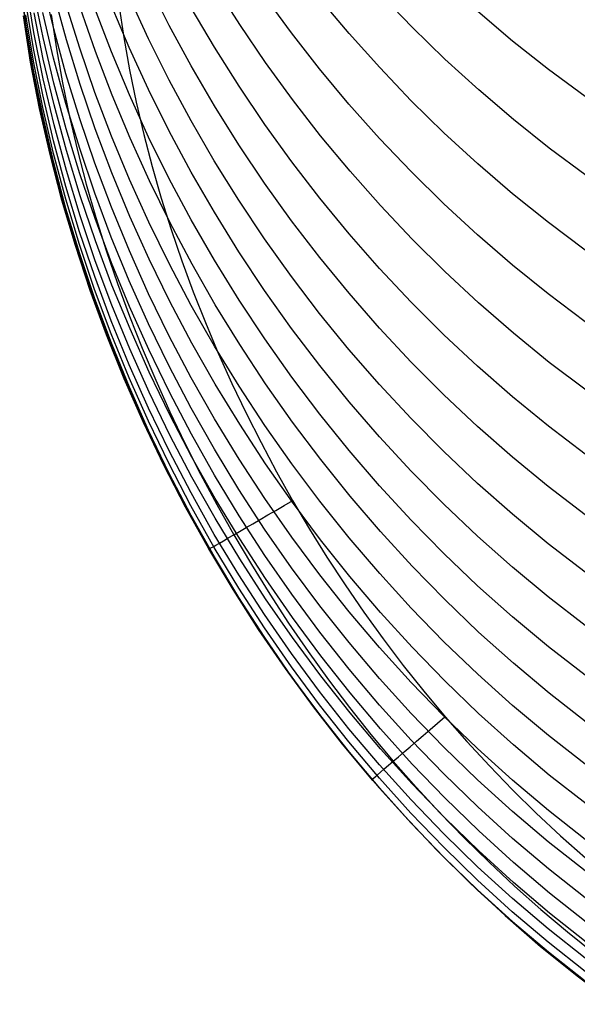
# Model space of a CAD drawing. Extents: x -383 to 1849, y -1185 to -529.
# Tile 691 of 870: x 1817 to 1823, y -1117 to -1107. Entities that reach past the tile are written whole.
import ezdxf

# ---------------------------------------------------------------- set-up
doc = ezdxf.new("R2010")
doc.units = 0
doc.layers.add('PREDEFINITO', color=7, linetype='CONTINUOUS')

msp = doc.modelspace()

# ---------------------------------------------------------------- linework, layer by layer
at = {"layer": 'PREDEFINITO'}
for p, q in [((1817.099, -1106.602, 575.327), (1817.163, -1107.085, 575.292)), ((1817.164, -1107.049, 578.709), (1817.1, -1106.564, 578.71)), ((1817.452, -1107.1, 591.621), (1817.34, -1106.628, 591.554)), ((1817.247, -1107.141, 584.356), (1817.166, -1106.66, 584.327)), ((1817.341, -1107.19, 588.015), (1817.245, -1106.713, 587.968)), ((1818.649, -1107.066, 604.777), (1818.435, -1106.64, 604.657)), ((1819.38, -1107.057, 608.728), (1819.125, -1106.656, 608.599)), ((1817.243, -1107.306, 582.562), (1817.162, -1106.824, 582.541)), ((1817.583, -1107.215, 593.479), (1817.456, -1106.747, 593.402)), ((1817.722, -1107.303, 595.332), (1817.579, -1106.841, 595.248)), ((1818.434, -1107.204, 602.872), (1818.234, -1106.77, 602.759)), ((1819.917, -1107.144, 610.772), (1819.638, -1106.762, 610.641)), ((1820.516, -1107.151, 612.818), (1820.212, -1106.789, 612.687)), ((1821.169, -1107.085, 614.868), (1820.841, -1106.745, 614.737)), ((1817.344, -1107.414, 586.19), (1817.248, -1106.935, 586.152)), ((1817.451, -1107.404, 589.837), (1817.34, -1106.931, 589.781)), ((1817.885, -1107.336, 597.2), (1817.727, -1106.879, 597.108)), ((1818.05, -1107.339, 599.083), (1817.879, -1106.89, 598.984)), ((1818.235, -1107.294, 600.973), (1818.049, -1106.852, 600.867)), ((1818.127, -1106.853, -0.312), (1818.178, -1107.191, -0.312)), ((1819.119, -1107.293, 606.81), (1818.878, -1106.883, 606.686)), ((1822.21, -1107.229, 617.028), (1821.849, -1106.923, 616.905)), ((1817.137, -1106.966, 575.188), (1817.213, -1107.448, 575.188)), ((1817.137, -1106.966, 0.688), (1817.213, -1107.448, 0.688)), ((1817.213, -1107.448, 287.438), (1817.137, -1106.966, 287.438)), ((1817.243, -1107.437, 580.739), (1817.162, -1106.955, 580.727)), ((1817.426, -1106.952, -0.019), (1817.48, -1107.308, -0.019)), ((1817.163, -1107.085, 575.292), (1817.244, -1107.566, 575.256)), ((1817.244, -1107.531, 578.707), (1817.164, -1107.049, 578.709)), ((1817.343, -1107.621, 584.386), (1817.247, -1107.141, 584.356)), ((1817.579, -1107.569, 591.687), (1817.452, -1107.1, 591.621)), ((1818.877, -1107.486, 604.895), (1818.649, -1107.066, 604.777)), ((1819.647, -1107.449, 608.854), (1819.38, -1107.057, 608.728)), ((1820.209, -1107.517, 610.9), (1819.917, -1107.144, 610.772)), ((1821.508, -1107.415, 614.994), (1821.169, -1107.085, 614.868)), ((1817.453, -1107.665, 588.061), (1817.341, -1107.19, 588.015)), ((1817.726, -1107.679, 593.555), (1817.583, -1107.215, 593.479)), ((1818.178, -1107.191, -0.312), (1818.239, -1107.527, -0.312)), ((1818.648, -1107.633, 602.983), (1818.434, -1107.204, 602.872)), ((1820.832, -1107.503, 612.946), (1820.516, -1107.151, 612.818)), ((1822.581, -1107.522, 617.145), (1822.21, -1107.229, 617.028)), ((1817.339, -1107.785, 582.583), (1817.243, -1107.306, 582.562)), ((1817.48, -1107.308, -0.019), (1817.544, -1107.661, -0.019)), ((1817.879, -1107.761, 595.416), (1817.722, -1107.303, 595.332)), ((1818.057, -1107.788, 597.291), (1817.885, -1107.336, 597.2)), ((1818.236, -1107.784, 599.181), (1818.05, -1107.339, 599.083)), ((1818.435, -1107.731, 601.078), (1818.235, -1107.294, 600.973)), ((1819.373, -1107.696, 606.931), (1819.119, -1107.293, 606.81)), ((1817.213, -1107.448, 575.188), (1817.305, -1107.927, 575.188)), ((1817.213, -1107.448, 0.688), (1817.305, -1107.927, 0.688)), ((1817.305, -1107.927, 287.438), (1817.213, -1107.448, 287.438)), ((1817.339, -1107.917, 580.75), (1817.243, -1107.437, 580.739)), ((1817.457, -1107.89, 586.227), (1817.344, -1107.414, 586.19)), ((1817.578, -1107.875, 589.893), (1817.451, -1107.404, 589.837)), ((1819.927, -1107.834, 608.977), (1819.647, -1107.449, 608.854)), ((1821.858, -1107.734, 615.115), (1821.508, -1107.415, 614.994)), ((1817.341, -1108.011, 578.706), (1817.244, -1107.531, 578.707)), ((1818.239, -1107.527, -0.312), (1818.308, -1107.862, -0.312)), ((1819.118, -1107.899, 605.01), (1818.877, -1107.486, 604.895)), ((1820.513, -1107.881, 611.024), (1820.209, -1107.517, 610.9)), ((1821.159, -1107.846, 613.069), (1820.832, -1107.503, 612.946)), ((1822.963, -1107.804, 617.258), (1822.581, -1107.522, 617.145)), ((1817.244, -1107.566, 575.256), (1817.34, -1108.044, 575.221)), ((1817.455, -1108.097, 584.415), (1817.343, -1107.621, 584.386)), ((1817.721, -1108.034, 591.752), (1817.579, -1107.569, 591.687)), ((1818.876, -1108.055, 603.093), (1818.648, -1107.633, 602.983)), ((1817.58, -1108.136, 588.107), (1817.453, -1107.665, 588.061)), ((1817.544, -1107.661, -0.019), (1817.616, -1108.013, -0.019)), ((1817.883, -1108.139, 593.629), (1817.726, -1107.679, 593.555)), ((1818.051, -1108.214, 595.499), (1817.879, -1107.761, 595.416)), ((1818.649, -1108.162, 601.181), (1818.435, -1107.731, 601.078)), ((1819.64, -1108.091, 607.049), (1819.373, -1107.696, 606.931)), ((1822.219, -1108.042, 615.232), (1821.858, -1107.734, 615.115)), ((1817.451, -1108.262, 582.603), (1817.339, -1107.785, 582.583)), ((1818.243, -1108.234, 597.381), (1818.057, -1107.788, 597.291)), ((1818.436, -1108.222, 599.277), (1818.236, -1107.784, 599.181)), ((1818.308, -1107.862, -0.312), (1818.386, -1108.195, -0.312)), ((1820.219, -1108.21, 609.097), (1819.927, -1107.834, 608.977)), ((1821.498, -1108.178, 613.189), (1821.159, -1107.846, 613.069)), ((1817.305, -1107.927, 575.188), (1817.414, -1108.404, 575.188)), ((1817.305, -1107.927, 0.688), (1817.414, -1108.404, 0.688)), ((1817.414, -1108.404, 287.438), (1817.305, -1107.927, 287.438)), ((1817.45, -1108.394, 580.762), (1817.339, -1107.917, 580.75)), ((1817.584, -1108.363, 586.264), (1817.457, -1107.89, 586.227)), ((1817.721, -1108.341, 589.948), (1817.578, -1107.875, 589.893)), ((1819.372, -1108.304, 605.123), (1819.118, -1107.899, 605.01)), ((1820.829, -1108.236, 611.144), (1820.513, -1107.881, 611.024)), ((1817.34, -1108.044, 575.221), (1817.452, -1108.52, 575.185)), ((1817.452, -1108.488, 578.704), (1817.341, -1108.011, 578.706)), ((1817.616, -1108.013, -0.019), (1817.698, -1108.363, -0.019)), ((1817.878, -1108.494, 591.817), (1817.721, -1108.034, 591.752)), ((1819.117, -1108.47, 603.2), (1818.876, -1108.055, 603.093)), ((1822.59, -1108.338, 615.344), (1822.219, -1108.042, 615.232)), ((1817.583, -1108.57, 584.443), (1817.455, -1108.097, 584.415)), ((1817.722, -1108.603, 588.152), (1817.58, -1108.136, 588.107)), ((1818.055, -1108.594, 593.703), (1817.883, -1108.139, 593.629)), ((1818.877, -1108.585, 601.282), (1818.649, -1108.162, 601.181)), ((1819.919, -1108.478, 607.164), (1819.64, -1108.091, 607.049)), ((1817.578, -1108.735, 582.624), (1817.451, -1108.262, 582.603)), ((1818.237, -1108.661, 595.58), (1818.051, -1108.214, 595.499)), ((1818.444, -1108.676, 597.469), (1818.243, -1108.234, 597.381)), ((1818.386, -1108.195, -0.312), (1818.472, -1108.526, -0.312)), ((1818.65, -1108.655, 599.372), (1818.436, -1108.222, 599.277)), ((1820.524, -1108.576, 609.214), (1820.219, -1108.21, 609.097)), ((1821.157, -1108.58, 611.26), (1820.829, -1108.236, 611.144)), ((1821.848, -1108.499, 613.304), (1821.498, -1108.178, 613.189)), ((1817.727, -1108.832, 586.3), (1817.584, -1108.363, 586.264)), ((1817.698, -1108.363, -0.019), (1817.789, -1108.711, -0.019)), ((1817.878, -1108.803, 590.002), (1817.721, -1108.341, 589.948)), ((1819.638, -1108.701, 605.233), (1819.372, -1108.304, 605.123)), ((1822.972, -1108.622, 615.451), (1822.59, -1108.338, 615.344)), ((1817.414, -1108.404, 575.188), (1817.537, -1108.878, 575.188)), ((1817.414, -1108.404, 0.688), (1817.537, -1108.878, 0.688)), ((1817.537, -1108.878, 287.438), (1817.414, -1108.404, 287.438)), ((1817.577, -1108.867, 580.772), (1817.45, -1108.394, 580.762)), ((1819.371, -1108.877, 603.304), (1819.117, -1108.47, 603.2)), ((1817.579, -1108.962, 578.702), (1817.452, -1108.488, 578.704)), ((1817.452, -1108.52, 575.185), (1817.579, -1108.992, 575.15)), ((1817.726, -1109.039, 584.471), (1817.583, -1108.57, 584.443)), ((1818.05, -1108.95, 591.88), (1817.878, -1108.494, 591.817)), ((1818.472, -1108.526, -0.312), (1818.567, -1108.855, -0.312)), ((1820.211, -1108.856, 607.277), (1819.919, -1108.478, 607.164)), ((1820.84, -1108.933, 609.327), (1820.524, -1108.576, 609.214)), ((1822.209, -1108.809, 613.415), (1821.848, -1108.499, 613.304)), ((1817.88, -1109.066, 588.197), (1817.722, -1108.603, 588.152)), ((1818.242, -1109.044, 593.775), (1818.055, -1108.594, 593.703)), ((1818.437, -1109.103, 595.66), (1818.237, -1108.661, 595.58)), ((1818.658, -1109.11, 597.556), (1818.444, -1108.676, 597.469)), ((1818.878, -1109.081, 599.465), (1818.65, -1108.655, 599.372)), ((1819.118, -1109.002, 601.381), (1818.877, -1108.585, 601.282)), ((1821.496, -1108.914, 611.373), (1821.157, -1108.58, 611.26)), ((1817.72, -1109.204, 582.643), (1817.578, -1108.735, 582.624)), ((1817.789, -1108.711, -0.019), (1817.889, -1109.056, -0.019)), ((1819.918, -1109.09, 605.341), (1819.638, -1108.701, 605.233)), ((1817.537, -1108.878, 575.188), (1817.677, -1109.347, 575.188)), ((1817.537, -1108.878, 0.688), (1817.677, -1109.347, 0.688)), ((1817.677, -1109.347, 287.438), (1817.537, -1108.878, 287.438)), ((1817.72, -1109.337, 580.783), (1817.577, -1108.867, 580.772)), ((1817.884, -1109.296, 586.336), (1817.727, -1108.832, 586.3)), ((1818.049, -1109.26, 590.056), (1817.878, -1108.803, 590.002)), ((1818.567, -1108.855, -0.312), (1818.67, -1109.181, -0.312)), ((1819.637, -1109.276, 603.407), (1819.371, -1108.877, 603.304)), ((1820.515, -1109.225, 607.386), (1820.211, -1108.856, 607.277)), ((1822.58, -1109.107, 613.521), (1822.209, -1108.809, 613.415)), ((1817.722, -1109.432, 578.7), (1817.579, -1108.962, 578.702)), ((1818.236, -1109.401, 591.943), (1818.05, -1108.95, 591.88)), ((1821.168, -1109.28, 609.437), (1820.84, -1108.933, 609.327)), ((1821.846, -1109.237, 611.482), (1821.496, -1108.914, 611.373)), ((1817.579, -1108.992, 575.15), (1817.721, -1109.46, 575.114)), ((1817.883, -1109.504, 584.499), (1817.726, -1109.039, 584.471)), ((1818.051, -1109.524, 588.241), (1817.88, -1109.066, 588.197)), ((1817.889, -1109.056, -0.019), (1817.997, -1109.399, -0.019)), ((1818.442, -1109.488, 593.847), (1818.242, -1109.044, 593.775)), ((1819.119, -1109.499, 599.556), (1818.878, -1109.081, 599.465)), ((1819.371, -1109.412, 601.478), (1819.118, -1109.002, 601.381)), ((1818.651, -1109.539, 595.739), (1818.437, -1109.103, 595.66)), ((1818.886, -1109.539, 597.641), (1818.658, -1109.11, 597.556)), ((1818.67, -1109.181, -0.312), (1818.781, -1109.505, -0.312)), ((1820.21, -1109.471, 605.446), (1819.918, -1109.09, 605.341)), ((1822.962, -1109.393, 613.622), (1822.58, -1109.107, 613.521)), ((1817.877, -1109.668, 582.662), (1817.72, -1109.204, 582.643)), ((1818.235, -1109.712, 590.108), (1818.049, -1109.26, 590.056)), ((1819.917, -1109.667, 603.507), (1819.637, -1109.276, 603.407)), ((1820.831, -1109.584, 607.493), (1820.515, -1109.225, 607.386)), ((1821.507, -1109.616, 609.543), (1821.168, -1109.28, 609.437)), ((1822.207, -1109.548, 611.586), (1821.846, -1109.237, 611.482)), ((1817.677, -1109.347, 575.188), (1817.831, -1109.812, 575.188)), ((1817.677, -1109.347, 0.688), (1817.831, -1109.812, 0.688)), ((1817.831, -1109.812, 287.438), (1817.677, -1109.347, 287.438)), ((1817.876, -1109.802, 580.793), (1817.72, -1109.337, 580.783)), ((1818.056, -1109.756, 586.371), (1817.884, -1109.296, 586.336)), ((1817.721, -1109.46, 575.114), (1817.878, -1109.924, 575.079)), ((1817.879, -1109.898, 578.697), (1817.722, -1109.432, 578.7)), ((1817.997, -1109.399, -0.019), (1818.113, -1109.739, -0.019)), ((1818.436, -1109.846, 592.004), (1818.236, -1109.401, 591.943)), ((1818.657, -1109.926, 593.917), (1818.442, -1109.488, 593.847)), ((1819.638, -1109.813, 601.573), (1819.371, -1109.412, 601.478)), ((1820.514, -1109.841, 605.548), (1820.21, -1109.471, 605.446)), ((1818.055, -1109.963, 584.525), (1817.883, -1109.504, 584.499)), ((1818.237, -1109.977, 588.284), (1818.051, -1109.524, 588.241)), ((1818.878, -1109.968, 595.816), (1818.651, -1109.539, 595.739)), ((1818.781, -1109.505, -0.312), (1818.899, -1109.827, -0.312)), ((1819.127, -1109.96, 597.725), (1818.886, -1109.539, 597.641)), ((1819.373, -1109.911, 599.645), (1819.119, -1109.499, 599.556)), ((1821.158, -1109.932, 607.595), (1820.831, -1109.584, 607.493)), ((1822.579, -1109.848, 611.686), (1822.207, -1109.548, 611.586)), ((1818.048, -1110.128, 582.681), (1817.877, -1109.668, 582.662)), ((1820.209, -1110.05, 603.604), (1819.917, -1109.667, 603.507)), ((1821.857, -1109.941, 609.645), (1821.507, -1109.616, 609.543)), ((1818.243, -1110.21, 586.405), (1818.056, -1109.756, 586.371)), ((1818.113, -1109.739, -0.019), (1818.237, -1110.077, -0.019)), ((1818.435, -1110.158, 590.16), (1818.235, -1109.712, 590.108)), ((1817.831, -1109.812, 575.188), (1818, -1110.273, 575.188)), ((1817.831, -1109.812, 0.688), (1818, -1110.273, 0.688)), ((1818, -1110.273, 287.438), (1817.831, -1109.812, 287.438)), ((1818.048, -1110.262, 580.803), (1817.876, -1109.802, 580.793)), ((1818.05, -1110.359, 578.694), (1817.879, -1109.898, 578.697)), ((1818.65, -1110.284, 592.065), (1818.436, -1109.846, 592.004)), ((1818.899, -1109.827, -0.312), (1819.025, -1110.145, -0.312)), ((1819.918, -1110.206, 601.665), (1819.638, -1109.813, 601.573)), ((1820.83, -1110.202, 605.647), (1820.514, -1109.841, 605.548)), ((1822.961, -1110.135, 611.781), (1822.579, -1109.848, 611.686)), ((1817.878, -1109.924, 575.079), (1818.05, -1110.383, 575.043)), ((1818.242, -1110.418, 584.552), (1818.055, -1109.963, 584.525)), ((1818.437, -1110.424, 588.326), (1818.237, -1109.977, 588.284)), ((1818.884, -1110.357, 593.985), (1818.657, -1109.926, 593.917)), ((1819.119, -1110.39, 595.892), (1818.878, -1109.968, 595.816)), ((1819.381, -1110.373, 597.807), (1819.127, -1109.96, 597.725)), ((1819.639, -1110.314, 599.733), (1819.373, -1109.911, 599.645)), ((1821.497, -1110.27, 607.695), (1821.158, -1109.932, 607.595)), ((1822.218, -1110.255, 609.744), (1821.857, -1109.941, 609.645)), ((1818.237, -1110.077, -0.019), (1818.37, -1110.411, -0.019)), ((1820.513, -1110.422, 603.699), (1820.209, -1110.05, 603.604)), ((1818.234, -1110.583, 582.7), (1818.048, -1110.128, 582.681)), ((1818.649, -1110.597, 590.21), (1818.435, -1110.158, 590.16)), ((1819.025, -1110.145, -0.312), (1819.158, -1110.461, -0.312)), ((1820.21, -1110.59, 601.755), (1819.918, -1110.206, 601.665)), ((1821.157, -1110.553, 605.743), (1820.83, -1110.202, 605.647)), ((1818, -1110.273, 575.188), (1818.184, -1110.728, 575.188)), ((1818, -1110.273, 0.688), (1818.184, -1110.728, 0.688)), ((1818.184, -1110.728, 287.438), (1818, -1110.273, 287.438)), ((1818.234, -1110.717, 580.812), (1818.048, -1110.262, 580.803)), ((1818.443, -1110.659, 586.439), (1818.243, -1110.21, 586.405)), ((1818.878, -1110.716, 592.124), (1818.65, -1110.284, 592.065)), ((1821.847, -1110.597, 607.79), (1821.497, -1110.27, 607.695)), ((1822.59, -1110.557, 609.838), (1822.218, -1110.255, 609.744)), ((1818.236, -1110.814, 578.691), (1818.05, -1110.359, 578.694)), ((1818.05, -1110.383, 575.043), (1818.236, -1110.836, 575.008)), ((1818.37, -1110.411, -0.019), (1818.51, -1110.742, -0.019)), ((1819.126, -1110.781, 594.053), (1818.884, -1110.357, 593.985)), ((1819.373, -1110.804, 595.966), (1819.119, -1110.39, 595.892)), ((1819.649, -1110.779, 597.886), (1819.381, -1110.373, 597.807)), ((1819.919, -1110.709, 599.818), (1819.639, -1110.314, 599.733)), ((1818.442, -1110.866, 584.577), (1818.242, -1110.418, 584.552)), ((1818.651, -1110.865, 588.367), (1818.437, -1110.424, 588.326)), ((1819.158, -1110.461, -0.312), (1819.299, -1110.774, -0.312)), ((1820.829, -1110.785, 603.791), (1820.513, -1110.422, 603.699)), ((1818.434, -1111.032, 582.717), (1818.234, -1110.583, 582.7)), ((1818.877, -1111.03, 590.26), (1818.649, -1110.597, 590.21)), ((1820.514, -1110.964, 601.842), (1820.21, -1110.59, 601.755)), ((1821.496, -1110.893, 605.835), (1821.157, -1110.553, 605.743)), ((1822.208, -1110.913, 607.882), (1821.847, -1110.597, 607.79)), ((1822.972, -1110.846, 609.927), (1822.59, -1110.557, 609.838)), ((1818.434, -1111.166, 580.821), (1818.234, -1110.717, 580.812)), ((1818.657, -1111.101, 586.471), (1818.443, -1110.659, 586.439)), ((1819.119, -1111.141, 592.181), (1818.878, -1110.716, 592.124)), ((1820.211, -1111.094, 599.9), (1819.919, -1110.709, 599.818)), ((1818.184, -1110.728, 575.188), (1818.382, -1111.178, 575.188)), ((1818.184, -1110.728, 0.688), (1818.382, -1111.178, 0.688)), ((1818.382, -1111.178, 287.438), (1818.184, -1110.728, 287.438)), ((1818.436, -1111.263, 578.688), (1818.236, -1110.814, 578.691)), ((1818.51, -1110.742, -0.019), (1818.657, -1111.07, -0.019)), ((1819.38, -1111.198, 594.118), (1819.126, -1110.781, 594.053)), ((1819.299, -1110.774, -0.312), (1819.446, -1111.083, -0.312)), ((1819.64, -1111.21, 596.038), (1819.373, -1110.804, 595.966)), ((1819.928, -1111.175, 597.964), (1819.649, -1110.779, 597.886)), ((1821.157, -1111.138, 603.88), (1820.829, -1110.785, 603.791)), ((1818.236, -1110.836, 575.008), (1818.436, -1111.284, 574.973)), ((1818.657, -1111.309, 584.602), (1818.442, -1110.866, 584.577)), ((1818.879, -1111.299, 588.408), (1818.651, -1110.865, 588.367)), ((1821.846, -1111.222, 605.925), (1821.496, -1110.893, 605.835)), ((1822.58, -1111.216, 607.97), (1822.208, -1110.913, 607.882)), ((1820.83, -1111.329, 601.927), (1820.514, -1110.964, 601.842)), ((1818.648, -1111.474, 582.735), (1818.434, -1111.032, 582.717)), ((1818.657, -1111.07, -0.019), (1818.812, -1111.394, -0.019)), ((1818.885, -1111.537, 586.504), (1818.657, -1111.101, 586.471)), ((1819.118, -1111.456, 590.308), (1818.877, -1111.03, 590.26)), ((1819.446, -1111.083, -0.312), (1819.601, -1111.388, -0.312)), ((1820.515, -1111.47, 599.981), (1820.211, -1111.094, 599.9)), ((1818.382, -1111.178, 575.188), (1818.594, -1111.621, 575.188)), ((1818.382, -1111.178, 0.688), (1818.594, -1111.621, 0.688)), ((1818.594, -1111.621, 287.438), (1818.382, -1111.178, 287.438)), ((1818.648, -1111.608, 580.829), (1818.434, -1111.166, 580.821)), ((1819.373, -1111.558, 592.238), (1819.119, -1111.141, 592.181)), ((1819.647, -1111.606, 594.183), (1819.38, -1111.198, 594.118)), ((1819.92, -1111.608, 596.108), (1819.64, -1111.21, 596.038)), ((1820.22, -1111.563, 598.04), (1819.928, -1111.175, 597.964)), ((1821.496, -1111.479, 603.965), (1821.157, -1111.138, 603.88)), ((1822.207, -1111.539, 606.01), (1821.846, -1111.222, 605.925)), ((1822.962, -1111.507, 608.054), (1822.58, -1111.216, 607.97)), ((1818.65, -1111.707, 578.684), (1818.436, -1111.263, 578.688)), ((1818.436, -1111.284, 574.973), (1818.65, -1111.725, 574.938)), ((1818.885, -1111.744, 584.627), (1818.657, -1111.309, 584.602)), ((1819.12, -1111.726, 588.447), (1818.879, -1111.299, 588.408)), ((1821.157, -1111.683, 602.009), (1820.83, -1111.329, 601.927)), ((1818.812, -1111.394, -0.019), (1818.974, -1111.714, -0.019)), ((1819.601, -1111.388, -0.312), (1819.762, -1111.69, -0.312)), ((1818.876, -1111.909, 582.751), (1818.648, -1111.474, 582.735)), ((1819.372, -1111.874, 590.355), (1819.118, -1111.456, 590.308)), ((1820.831, -1111.837, 600.059), (1820.515, -1111.47, 599.981)), ((1821.846, -1111.81, 604.048), (1821.496, -1111.479, 603.965)), ((1818.594, -1111.621, 575.188), (1818.819, -1112.058, 575.188)), ((1818.594, -1111.621, 0.688), (1818.819, -1112.058, 0.688)), ((1818.819, -1112.058, 287.438), (1818.594, -1111.621, 287.438)), ((1818.875, -1112.044, 580.837), (1818.648, -1111.608, 580.829)), ((1819.127, -1111.965, 586.535), (1818.885, -1111.537, 586.504)), ((1819.64, -1111.967, 592.293), (1819.373, -1111.558, 592.238)), ((1819.927, -1112.005, 594.245), (1819.647, -1111.606, 594.183)), ((1820.212, -1111.996, 596.177), (1819.92, -1111.608, 596.108)), ((1820.525, -1111.942, 598.113), (1820.22, -1111.563, 598.04)), ((1822.579, -1111.844, 606.092), (1822.207, -1111.539, 606.01)), ((1818.877, -1112.143, 578.681), (1818.65, -1111.707, 578.684)), ((1818.65, -1111.725, 574.938), (1818.877, -1112.16, 574.904)), ((1818.974, -1111.714, -0.019), (1819.142, -1112.03, -0.019)), ((1819.374, -1112.145, 588.486), (1819.12, -1111.726, 588.447)), ((1819.762, -1111.69, -0.312), (1819.929, -1111.988, -0.312)), ((1821.496, -1112.026, 602.088), (1821.157, -1111.683, 602.009)), ((1819.126, -1112.172, 584.65), (1818.885, -1111.744, 584.627)), ((1821.158, -1112.192, 600.134), (1820.831, -1111.837, 600.059)), ((1822.207, -1112.129, 604.127), (1821.846, -1111.81, 604.048)), ((1819.117, -1112.338, 582.767), (1818.876, -1111.909, 582.751)), ((1819.638, -1112.284, 590.401), (1819.372, -1111.874, 590.355)), ((1820.841, -1112.31, 598.185), (1820.525, -1111.942, 598.113)), ((1822.961, -1112.136, 606.17), (1822.579, -1111.844, 606.092)), ((1819.116, -1112.473, 580.845), (1818.875, -1112.044, 580.837)), ((1819.381, -1112.385, 586.565), (1819.127, -1111.965, 586.535)), ((1819.142, -1112.03, -0.019), (1819.318, -1112.343, -0.019)), ((1819.919, -1112.367, 592.346), (1819.64, -1111.967, 592.293)), ((1820.219, -1112.396, 594.306), (1819.927, -1112.005, 594.245)), ((1819.929, -1111.988, -0.312), (1820.104, -1112.284, -0.312)), ((1820.516, -1112.375, 596.243), (1820.212, -1111.996, 596.177)), ((1821.846, -1112.358, 602.165), (1821.496, -1112.026, 602.088)), ((1818.819, -1112.058, 575.188), (1819.059, -1112.487, 575.188)), ((1818.819, -1112.058, 0.688), (1819.059, -1112.487, 0.688)), ((1819.059, -1112.487, 287.438), (1818.819, -1112.058, 287.438)), ((1819.118, -1112.572, 578.677), (1818.877, -1112.143, 578.681)), ((1819.64, -1112.556, 588.523), (1819.374, -1112.145, 588.486)), ((1822.579, -1112.435, 604.203), (1822.207, -1112.129, 604.127)), ((1818.877, -1112.16, 574.904), (1819.118, -1112.587, 574.869)), ((1819.381, -1112.593, 584.673), (1819.126, -1112.172, 584.65)), ((1821.497, -1112.537, 600.206), (1821.158, -1112.192, 600.134)), ((1819.371, -1112.758, 582.783), (1819.117, -1112.338, 582.767)), ((1819.318, -1112.343, -0.019), (1819.501, -1112.652, -0.019)), ((1819.918, -1112.685, 590.446), (1819.638, -1112.284, 590.401)), ((1820.104, -1112.284, -0.312), (1820.285, -1112.575, -0.312)), ((1821.168, -1112.668, 598.254), (1820.841, -1112.31, 598.185)), ((1819.648, -1112.797, 586.595), (1819.381, -1112.385, 586.565)), ((1820.211, -1112.758, 592.399), (1819.919, -1112.367, 592.346)), ((1820.523, -1112.776, 594.365), (1820.219, -1112.396, 594.306)), ((1820.832, -1112.744, 596.307), (1820.516, -1112.375, 596.243)), ((1822.207, -1112.679, 602.238), (1821.846, -1112.358, 602.165)), ((1822.961, -1112.729, 604.275), (1822.579, -1112.435, 604.203)), ((1819.059, -1112.487, 575.188), (1819.311, -1112.909, 575.188)), ((1819.059, -1112.487, 0.688), (1819.311, -1112.909, 0.688)), ((1819.311, -1112.909, 287.438), (1819.059, -1112.487, 287.438)), ((1819.37, -1112.894, 580.852), (1819.116, -1112.473, 580.845)), ((1821.847, -1112.871, 600.276), (1821.497, -1112.537, 600.206)), ((1819.372, -1112.993, 578.672), (1819.118, -1112.572, 578.677)), ((1819.118, -1112.587, 574.869), (1819.372, -1113.006, 574.835)), ((1819.648, -1113.005, 584.696), (1819.381, -1112.593, 584.673)), ((1819.501, -1112.652, -0.019), (1819.691, -1112.957, -0.019)), ((1819.92, -1112.958, 588.559), (1819.64, -1112.556, 588.523)), ((1820.285, -1112.575, -0.312), (1820.473, -1112.862, -0.312)), ((1819.638, -1113.17, 582.798), (1819.371, -1112.758, 582.783)), ((1820.21, -1113.077, 590.489), (1819.918, -1112.685, 590.446)), ((1820.515, -1113.139, 592.449), (1820.211, -1112.758, 592.399)), ((1821.159, -1113.103, 596.369), (1820.832, -1112.744, 596.307)), ((1821.507, -1113.014, 598.32), (1821.168, -1112.668, 598.254)), ((1822.579, -1112.987, 602.307), (1822.207, -1112.679, 602.238)), ((1819.928, -1113.201, 586.623), (1819.648, -1112.797, 586.595)), ((1820.84, -1113.147, 594.422), (1820.523, -1112.776, 594.365)), ((1819.311, -1112.909, 575.188), (1819.576, -1113.323, 575.188)), ((1819.311, -1112.909, 0.688), (1819.576, -1113.323, 0.688)), ((1819.576, -1113.323, 287.438), (1819.311, -1112.909, 287.438)), ((1819.637, -1113.306, 580.859), (1819.37, -1112.894, 580.852)), ((1819.691, -1112.957, -0.019), (1819.887, -1113.258, -0.019)), ((1820.212, -1113.351, 588.595), (1819.92, -1112.958, 588.559)), ((1820.473, -1112.862, -0.312), (1820.667, -1113.145, -0.312)), ((1822.208, -1113.192, 600.343), (1821.847, -1112.871, 600.276)), ((1819.639, -1113.406, 578.668), (1819.372, -1112.993, 578.672)), ((1819.372, -1113.006, 574.835), (1819.639, -1113.417, 574.802)), ((1819.928, -1113.408, 584.717), (1819.648, -1113.005, 584.696)), ((1821.857, -1113.35, 598.384), (1821.507, -1113.014, 598.32)), ((1822.961, -1113.282, 602.374), (1822.579, -1112.987, 602.307)), ((1820.514, -1113.459, 590.531), (1820.21, -1113.077, 590.489)), ((1820.831, -1113.51, 592.498), (1820.515, -1113.139, 592.449)), ((1820.667, -1113.145, -0.312), (1820.868, -1113.422, -0.312)), ((1821.167, -1113.507, 594.477), (1820.84, -1113.147, 594.422)), ((1821.498, -1113.45, 596.429), (1821.159, -1113.103, 596.369)), ((1819.917, -1113.573, 582.812), (1819.638, -1113.17, 582.798)), ((1819.887, -1113.258, -0.019), (1820.09, -1113.553, -0.019)), ((1820.22, -1113.595, 586.651), (1819.928, -1113.201, 586.623)), ((1822.58, -1113.502, 600.407), (1822.208, -1113.192, 600.343)), ((1819.576, -1113.323, 575.188), (1819.854, -1113.728, 575.188)), ((1819.576, -1113.323, 0.688), (1819.854, -1113.728, 0.688)), ((1819.854, -1113.728, 287.438), (1819.576, -1113.323, 287.438)), ((1819.917, -1113.71, 580.865), (1819.637, -1113.306, 580.859)), ((1820.516, -1113.734, 588.629), (1820.212, -1113.351, 588.595)), ((1822.218, -1113.673, 598.445), (1821.857, -1113.35, 598.384)), ((1819.918, -1113.81, 578.663), (1819.639, -1113.406, 578.668)), ((1819.639, -1113.417, 574.802), (1819.918, -1113.819, 574.769)), ((1820.22, -1113.802, 584.738), (1819.928, -1113.408, 584.717)), ((1820.83, -1113.831, 590.571), (1820.514, -1113.459, 590.531)), ((1820.868, -1113.422, -0.312), (1821.075, -1113.695, -0.312)), ((1821.848, -1113.786, 596.487), (1821.498, -1113.45, 596.429)), ((1820.209, -1113.967, 582.826), (1819.917, -1113.573, 582.812)), ((1820.09, -1113.553, -0.019), (1820.3, -1113.844, -0.019)), ((1821.158, -1113.871, 592.545), (1820.831, -1113.51, 592.498)), ((1821.506, -1113.856, 594.53), (1821.167, -1113.507, 594.477)), ((1822.962, -1113.798, 600.468), (1822.58, -1113.502, 600.407)), ((1820.524, -1113.979, 586.677), (1820.22, -1113.595, 586.651)), ((1822.59, -1113.984, 598.503), (1822.218, -1113.673, 598.445)), ((1819.854, -1113.728, 575.188), (1820.144, -1114.125, 575.188)), ((1819.854, -1113.728, 0.688), (1820.144, -1114.125, 0.688)), ((1820.144, -1114.125, 287.438), (1819.854, -1113.728, 287.438)), ((1820.209, -1114.104, 580.871), (1819.917, -1113.71, 580.865)), ((1820.831, -1114.107, 588.661), (1820.516, -1113.734, 588.629)), ((1821.075, -1113.695, -0.312), (1821.288, -1113.964, -0.312)), ((1820.21, -1114.205, 578.658), (1819.918, -1113.81, 578.663)), ((1819.918, -1113.819, 574.769), (1820.21, -1114.212, 574.736)), ((1820.524, -1114.187, 584.757), (1820.22, -1113.802, 584.738)), ((1820.3, -1113.844, -0.019), (1820.517, -1114.13, -0.019)), ((1821.157, -1114.193, 590.61), (1820.83, -1113.831, 590.571)), ((1821.497, -1114.22, 592.59), (1821.158, -1113.871, 592.545)), ((1821.857, -1114.194, 594.58), (1821.506, -1113.856, 594.53)), ((1822.209, -1114.11, 596.542), (1821.848, -1113.786, 596.487)), ((1820.513, -1114.352, 582.839), (1820.209, -1113.967, 582.826)), ((1820.841, -1114.354, 586.703), (1820.524, -1113.979, 586.677)), ((1821.288, -1113.964, -0.312), (1821.509, -1114.227, -0.312)), ((1822.972, -1114.282, 598.559), (1822.59, -1113.984, 598.503)), ((1820.144, -1114.125, 575.188), (1820.447, -1114.511, 575.188)), ((1820.144, -1114.125, 0.688), (1820.447, -1114.511, 0.688)), ((1820.447, -1114.511, 287.438), (1820.144, -1114.125, 287.438)), ((1820.513, -1114.488, 580.876), (1820.209, -1114.104, 580.871)), ((1820.517, -1114.13, -0.019), (1820.741, -1114.411, -0.019)), ((1820.841, -1114.561, 584.776), (1820.524, -1114.187, 584.757)), ((1821.159, -1114.469, 588.693), (1820.831, -1114.107, 588.661)), ((1822.581, -1114.421, 596.594), (1822.209, -1114.11, 596.542)), ((1820.514, -1114.59, 578.653), (1820.21, -1114.205, 578.658)), ((1820.21, -1114.212, 574.736), (1820.514, -1114.596, 574.704)), ((1821.496, -1114.543, 590.648), (1821.157, -1114.193, 590.61)), ((1821.847, -1114.558, 592.633), (1821.497, -1114.22, 592.59)), ((1821.509, -1114.227, -0.312), (1821.736, -1114.485, -0.312)), ((1822.218, -1114.519, 594.629), (1821.857, -1114.194, 594.58)), ((1820.829, -1114.726, 582.851), (1820.513, -1114.352, 582.839)), ((1821.168, -1114.717, 586.727), (1820.841, -1114.354, 586.703)), ((1820.829, -1114.863, 580.881), (1820.513, -1114.488, 580.876)), ((1820.741, -1114.411, -0.019), (1820.972, -1114.687, -0.019)), ((1821.498, -1114.82, 588.723), (1821.159, -1114.469, 588.693)), ((1821.736, -1114.485, -0.312), (1821.969, -1114.737, -0.312)), ((1822.963, -1114.72, 596.644), (1822.581, -1114.421, 596.594)), ((1820.447, -1114.511, 575.188), (1820.761, -1114.888, 575.188)), ((1820.447, -1114.511, 0.688), (1820.761, -1114.888, 0.688)), ((1820.761, -1114.888, 287.438), (1820.447, -1114.511, 287.438)), ((1820.83, -1114.965, 578.648), (1820.514, -1114.59, 578.653)), ((1821.168, -1114.924, 584.794), (1820.841, -1114.561, 584.776)), ((1821.846, -1114.882, 590.684), (1821.496, -1114.543, 590.648)), ((1822.208, -1114.884, 592.675), (1821.847, -1114.558, 592.633)), ((1822.59, -1114.832, 594.675), (1822.218, -1114.519, 594.629)), ((1820.514, -1114.596, 574.704), (1820.83, -1114.969, 574.672)), ((1820.972, -1114.687, -0.019), (1821.21, -1114.958, -0.019)), ((1821.157, -1115.089, 582.863), (1820.829, -1114.726, 582.851)), ((1821.508, -1115.069, 586.751), (1821.168, -1114.717, 586.727)), ((1821.969, -1114.737, -0.312), (1822.209, -1114.984, -0.312)), ((1820.761, -1114.888, 575.188), (1821.087, -1115.255, 575.188)), ((1820.761, -1114.888, 0.688), (1821.087, -1115.255, 0.688)), ((1821.087, -1115.255, 287.438), (1820.761, -1114.888, 287.438)), ((1821.156, -1115.226, 580.886), (1820.829, -1114.863, 580.881)), ((1821.848, -1115.16, 588.751), (1821.498, -1114.82, 588.723)), ((1822.207, -1115.208, 590.718), (1821.846, -1114.882, 590.684)), ((1822.58, -1115.198, 592.714), (1822.208, -1114.884, 592.675)), ((1822.972, -1115.131, 594.719), (1822.59, -1114.832, 594.675)), ((1821.158, -1115.329, 578.643), (1820.83, -1114.965, 578.648)), ((1820.83, -1114.969, 574.672), (1821.158, -1115.331, 574.641)), ((1821.507, -1115.276, 584.811), (1821.168, -1114.924, 584.794)), ((1821.21, -1114.958, -0.019), (1821.455, -1115.223, -0.019)), ((1822.209, -1114.984, -0.312), (1822.455, -1115.225, -0.312)), ((1821.496, -1115.441, 582.873), (1821.157, -1115.089, 582.863)), ((1821.858, -1115.41, 586.773), (1821.508, -1115.069, 586.751)), ((1822.209, -1115.487, 588.779), (1821.848, -1115.16, 588.751)), ((1822.962, -1115.498, 592.751), (1822.58, -1115.198, 592.714)), ((1821.087, -1115.255, 575.188), (1821.424, -1115.61, 575.188)), ((1821.087, -1115.255, 0.688), (1821.424, -1115.61, 0.688)), ((1821.424, -1115.61, 287.438), (1821.087, -1115.255, 287.438)), ((1821.495, -1115.579, 580.89), (1821.156, -1115.226, 580.886)), ((1821.455, -1115.223, -0.019), (1821.707, -1115.482, -0.019)), ((1821.858, -1115.617, 584.827), (1821.507, -1115.276, 584.811)), ((1822.578, -1115.522, 590.75), (1822.207, -1115.208, 590.718)), ((1822.455, -1115.225, -0.312), (1822.707, -1115.46, -0.312)), ((1821.496, -1115.682, 578.637), (1821.158, -1115.329, 578.643)), ((1821.158, -1115.331, 574.641), (1821.497, -1115.682, 574.61)), ((1822.219, -1115.738, 586.794), (1821.858, -1115.41, 586.773)), ((1821.846, -1115.781, 582.884), (1821.496, -1115.441, 582.873)), ((1821.707, -1115.482, -0.019), (1821.965, -1115.735, -0.019)), ((1822.58, -1115.802, 588.805), (1822.209, -1115.487, 588.779)), ((1822.707, -1115.46, -0.312), (1822.965, -1115.688, -0.312)), ((1821.424, -1115.61, 575.188), (1821.772, -1115.954, 575.188)), ((1821.424, -1115.61, 0.688), (1821.772, -1115.954, 0.688)), ((1821.772, -1115.954, 287.438), (1821.424, -1115.61, 287.438)), ((1821.845, -1115.919, 580.893), (1821.495, -1115.579, 580.89)), ((1822.96, -1115.823, 590.781), (1822.578, -1115.522, 590.75)), ((1821.847, -1116.023, 578.631), (1821.496, -1115.682, 578.637)), ((1821.497, -1115.682, 574.61), (1821.847, -1116.021, 574.58)), ((1822.219, -1115.945, 584.843), (1821.858, -1115.617, 584.827)), ((1822.207, -1116.11, 582.893), (1821.846, -1115.781, 582.884)), ((1821.965, -1115.735, -0.019), (1822.23, -1115.982, -0.019)), ((1822.591, -1116.054, 586.814), (1822.219, -1115.738, 586.794)), ((1822.962, -1116.104, 588.829), (1822.58, -1115.802, 588.805)), ((1822.206, -1116.247, 580.896), (1821.845, -1115.919, 580.893)), ((1821.772, -1115.954, 575.188), (1822.131, -1116.286, 575.188)), ((1821.772, -1115.954, 0.688), (1822.131, -1116.286, 0.688)), ((1822.131, -1116.286, 287.438), (1821.772, -1115.954, 287.438)), ((1821.847, -1116.021, 574.58), (1822.208, -1116.348, 574.551)), ((1822.208, -1116.352, 578.625), (1821.847, -1116.023, 578.631)), ((1822.591, -1116.261, 584.857), (1822.219, -1115.945, 584.843)), ((1822.23, -1115.982, -0.019), (1822.501, -1116.223, -0.019)), ((1822.579, -1116.425, 582.902), (1822.207, -1116.11, 582.893)), ((1822.973, -1116.356, 586.832), (1822.591, -1116.054, 586.814)), ((1822.501, -1116.223, -0.019), (1822.778, -1116.456, -0.019)), ((1822.131, -1116.286, 575.188), (1822.5, -1116.606, 575.188)), ((1822.131, -1116.286, 0.688), (1822.5, -1116.606, 0.688)), ((1822.5, -1116.606, 287.438), (1822.131, -1116.286, 287.438)), ((1822.578, -1116.563, 580.898), (1822.206, -1116.247, 580.896)), ((1822.973, -1116.563, 584.87), (1822.591, -1116.261, 584.857)), ((1822.208, -1116.348, 574.551), (1822.58, -1116.663, 574.523)), ((1822.579, -1116.668, 578.619), (1822.208, -1116.352, 578.625)), ((1822.961, -1116.727, 582.909), (1822.579, -1116.425, 582.902)), ((1822.778, -1116.456, -0.019), (1823.061, -1116.682, -0.019)), ((1822.5, -1116.606, 575.188), (1822.88, -1116.913, 575.188)), ((1822.5, -1116.606, 0.688), (1822.88, -1116.913, 0.688)), ((1822.88, -1116.913, 287.438), (1822.5, -1116.606, 287.438)), ((1822.96, -1116.866, 580.9), (1822.578, -1116.563, 580.898)), ((1822.961, -1116.971, 578.613), (1822.579, -1116.668, 578.619)), ((1822.58, -1116.663, 574.523), (1822.962, -1116.964, 574.495)), ((1822.88, -1116.913, 575.188), (1823.269, -1117.206, 575.188)), ((1822.88, -1116.913, 0.688), (1823.269, -1117.206, 0.688)), ((1823.269, -1117.206, 287.438), (1822.88, -1116.913, 287.438))]:
    msp.add_line(p, q, dxfattribs=at)
at = {"layer": 'PREDEFINITO', "extrusion": (0.501237, -0.86531, 1.93184e-10)}
msp.add_arc((1017.434, 0.688, 1874.431), 1, 179.9801, 269.9801, dxfattribs=at)
at = {"layer": 'PREDEFINITO', "extrusion": (0.651248, -0.758865, -1.79708e-10)}
msp.add_arc((656.64, 0.688, 2031.802), 1, 180.0061, 270.0061, dxfattribs=at)

doc.saveas('drawing.dxf')
